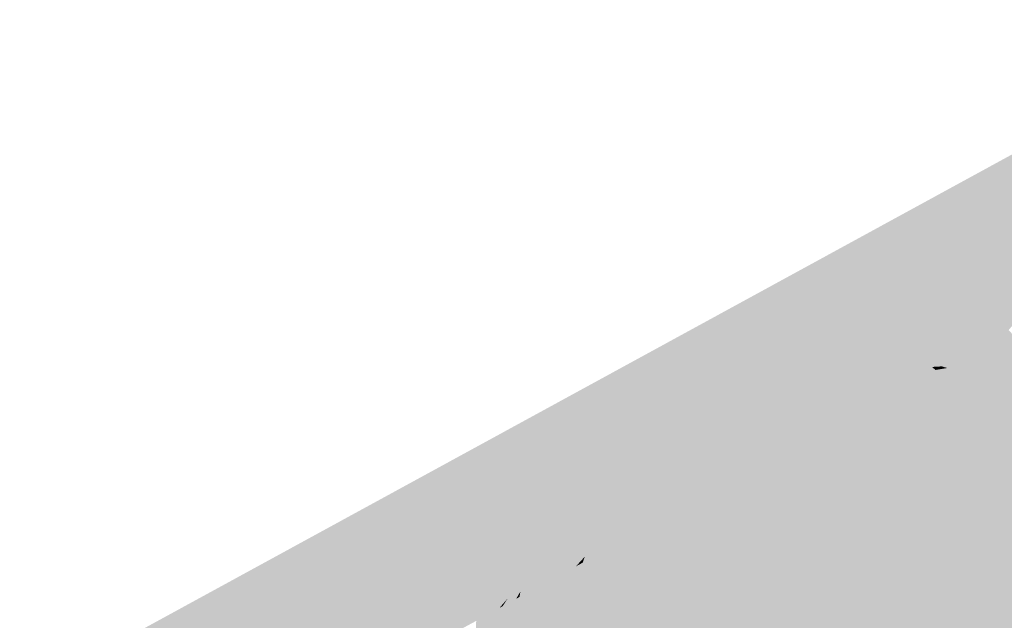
# Model space of a CAD drawing. Header units: metres. Extents: x 164696 to 183842, y 382615 to 387356.
# Tile 727 of 1056: x 182702.01 to 182704.77, y 386646.94 to 386648.62. Entities that reach past the tile are written whole.
import ezdxf

# ---------------------------------------------------------------- set-up
doc = ezdxf.new("R2010")
doc.units = ezdxf.units.M
doc.layers.add('C3D-SURFACE_TINSURFACE', color=7, linetype='Continuous')

msp = doc.modelspace()

# ---------------------------------------------------------------- linework, layer by layer
at = {"layer": 'C3D-SURFACE_TINSURFACE', "color": 11, "linetype": 'Continuous', "lineweight": -3, "true_color": 0xff8585}
for points in [[(182705.4821, 386648.6183), (182702.013, 386646.7242), (182703.7638, 386647.5991)], [(182704.9408, 386647.9466), (182705.4821, 386648.6183), (182703.7638, 386647.5991)], [(182704.9408, 386647.9466), (182703.7638, 386647.5991), (182704.632, 386647.7269)], [(182704.7506, 386647.7321), (182704.632, 386647.7269), (182703.7638, 386647.5991)], [(182704.7506, 386647.7321), (182703.7638, 386647.5991), (182704.7444, 386647.7287)], [(182704.7072, 386647.7085), (182704.7444, 386647.7287), (182703.7638, 386647.5991)], [(182704.6699, 386647.6883), (182704.7072, 386647.7085), (182703.7638, 386647.5991)], [(182704.6699, 386647.6883), (182705.0205, 386647.5077), (182704.7072, 386647.7085)], [(182704.7072, 386647.7085), (182705.0205, 386647.5077), (182704.7444, 386647.7287)], [(182704.7506, 386647.7321), (182704.7444, 386647.7287), (182705.0205, 386647.5077)], [(182704.7506, 386647.7321), (182705.0205, 386647.5077), (182704.8168, 386647.7135)], [(182704.6606, 386647.6832), (182704.6699, 386647.6883), (182703.7638, 386647.5991)], [(182704.6606, 386647.6832), (182703.7638, 386647.5991), (182704.5512, 386647.6616)], [(182704.6606, 386647.6832), (182705.0205, 386647.5077), (182704.6699, 386647.6883)], [(182704.6606, 386647.6832), (182704.669, 386647.653), (182705.0205, 386647.5077)], [(182704.5676, 386647.6462), (182704.5512, 386647.6616), (182703.7638, 386647.5991)], [(182704.6095, 386647.6432), (182705.0205, 386647.5077), (182704.669, 386647.653)], [(182704.5767, 386647.6377), (182704.5676, 386647.6462), (182703.7638, 386647.5991)], [(182704.5767, 386647.6377), (182703.7638, 386647.5991), (182704.5581, 386647.6276)], [(182704.5581, 386647.6276), (182703.7638, 386647.5991), (182704.5208, 386647.6063)], [(182704.5581, 386647.6276), (182704.5208, 386647.6063), (182705.0418, 386647.4694)], [(182704.5767, 386647.6377), (182704.5581, 386647.6276), (182705.0205, 386647.5077)], [(182704.5581, 386647.6276), (182705.0418, 386647.4694), (182705.0205, 386647.5077)], [(182704.5767, 386647.6377), (182705.0205, 386647.5077), (182704.6095, 386647.6432)], [(182703.1048, 386646.8342), (182703.7638, 386647.5991), (182702.013, 386646.7242)], [(182703.1048, 386646.8342), (182703.1421, 386646.8544), (182703.7638, 386647.5991)], [(182703.1421, 386646.8544), (182703.1793, 386646.8747), (182703.7638, 386647.5991)], [(182703.1793, 386646.8747), (182703.2166, 386646.8949), (182703.7638, 386647.5991)], [(182703.2166, 386646.8949), (182703.2539, 386646.9151), (182703.7638, 386647.5991)], [(182703.2539, 386646.9151), (182703.2912, 386646.9353), (182703.7638, 386647.5991)], [(182703.3284, 386646.9556), (182703.7638, 386647.5991), (182703.2912, 386646.9353)], [(182703.3563, 386646.9716), (182703.7638, 386647.5991), (182703.3284, 386646.9556)], [(182703.3563, 386646.9716), (182703.3789, 386646.9977), (182703.7638, 386647.5991)], [(182703.4149, 386647.0172), (182703.7638, 386647.5991), (182703.3789, 386646.9977)], [(182703.4122, 386647.0022), (182703.4402, 386647.0174), (182703.7638, 386647.5991)], [(182703.4122, 386647.0022), (182703.7638, 386647.5991), (182703.4149, 386647.0172)], [(182703.4774, 386647.0376), (182703.7638, 386647.5991), (182703.4402, 386647.0174)], [(182703.4774, 386647.0376), (182703.5147, 386647.0578), (182703.7638, 386647.5991)], [(182703.5147, 386647.0578), (182703.552, 386647.0781), (182703.7638, 386647.5991)], [(182703.5706, 386647.0882), (182703.7638, 386647.5991), (182703.552, 386647.0781)], [(182703.5706, 386647.0882), (182703.5951, 386647.115), (182703.7638, 386647.5991)], [(182703.5951, 386647.115), (182703.6532, 386647.212), (182703.7638, 386647.5991)], [(182703.6573, 386647.2045), (182703.7638, 386647.5991), (182703.6532, 386647.212)], [(182703.6573, 386647.2045), (182703.7849, 386647.5608), (182703.7638, 386647.5991)], [(182704.4835, 386647.586), (182704.5208, 386647.6063), (182703.7638, 386647.5991)], [(182704.2227, 386647.4444), (182703.7638, 386647.5991), (182703.7849, 386647.5608)], [(182704.2227, 386647.4444), (182704.26, 386647.4647), (182703.7638, 386647.5991)], [(182704.26, 386647.4647), (182704.2972, 386647.4849), (182703.7638, 386647.5991)], [(182704.2972, 386647.4849), (182704.3345, 386647.5051), (182703.7638, 386647.5991)], [(182704.3718, 386647.5253), (182703.7638, 386647.5991), (182704.3345, 386647.5051)], [(182704.4091, 386647.5456), (182703.7638, 386647.5991), (182704.3718, 386647.5253)], [(182704.4463, 386647.5658), (182703.7638, 386647.5991), (182704.4091, 386647.5456)], [(182704.4463, 386647.5658), (182704.4835, 386647.586), (182703.7638, 386647.5991)], [(182704.4835, 386647.586), (182705.0631, 386647.4311), (182704.5208, 386647.6063)], [(182704.5208, 386647.6063), (182705.0631, 386647.4311), (182705.0418, 386647.4694)], [(182704.4463, 386647.5658), (182705.0843, 386647.3929), (182704.4835, 386647.586)], [(182704.4835, 386647.586), (182705.0843, 386647.3929), (182705.0631, 386647.4311)], [(182703.6428, 386647.1274), (182703.6637, 386647.1388), (182703.7849, 386647.5608)], [(182703.6428, 386647.1274), (182703.7849, 386647.5608), (182703.6573, 386647.2045)], [(182703.6637, 386647.1388), (182703.806, 386647.5224), (182703.7849, 386647.5608)], [(182704.1854, 386647.4242), (182703.7849, 386647.5608), (182703.806, 386647.5224)], [(182704.1854, 386647.4242), (182704.2227, 386647.4444), (182703.7849, 386647.5608)], [(182704.1859, 386646.8317), (182704.4091, 386647.5456), (182704.3718, 386647.5253)], [(182704.1859, 386646.8317), (182705.1269, 386647.3163), (182704.4091, 386647.5456)], [(182704.4463, 386647.5658), (182704.4091, 386647.5456), (182705.1056, 386647.3546)], [(182704.4091, 386647.5456), (182705.1269, 386647.3163), (182705.1056, 386647.3546)], [(182704.4463, 386647.5658), (182705.1056, 386647.3546), (182705.0843, 386647.3929)], [(182703.6637, 386647.1388), (182703.701, 386647.159), (182703.806, 386647.5224)], [(182703.701, 386647.159), (182703.7383, 386647.1803), (182703.806, 386647.5224)], [(182703.7383, 386647.1803), (182703.8271, 386647.484), (182703.806, 386647.5224)], [(182704.1482, 386647.404), (182703.806, 386647.5224), (182703.8271, 386647.484)], [(182704.1482, 386647.404), (182704.1854, 386647.4242), (182703.806, 386647.5224)], [(182704.1648, 386646.8701), (182704.3718, 386647.5253), (182704.3345, 386647.5051)], [(182704.1859, 386646.8317), (182704.3718, 386647.5253), (182704.1648, 386646.8701)], [(182704.2972, 386647.4849), (182704.1437, 386646.9085), (182704.3345, 386647.5051)], [(182704.1648, 386646.8701), (182704.3345, 386647.5051), (182704.1437, 386646.9085)], [(182703.7383, 386647.1803), (182703.7756, 386647.2006), (182703.8271, 386647.484)], [(182703.7756, 386647.2006), (182703.8482, 386647.4457), (182703.8271, 386647.484)], [(182704.1109, 386647.3826), (182703.8271, 386647.484), (182703.8482, 386647.4457)], [(182704.1109, 386647.3826), (182704.1482, 386647.404), (182703.8271, 386647.484)], [(182704.2227, 386647.4444), (182704.1015, 386646.9852), (182704.26, 386647.4647)], [(182704.26, 386647.4647), (182704.1015, 386646.9852), (182704.1226, 386646.9468)], [(182704.26, 386647.4647), (182704.1226, 386646.9468), (182704.2972, 386647.4849)], [(182704.2972, 386647.4849), (182704.1226, 386646.9468), (182704.1437, 386646.9085)], [(182703.8128, 386647.2208), (182703.8482, 386647.4457), (182703.7756, 386647.2006)], [(182703.8128, 386647.2208), (182703.8693, 386647.4073), (182703.8482, 386647.4457)], [(182704.0737, 386647.3624), (182703.8482, 386647.4457), (182703.8693, 386647.4073)], [(182704.1109, 386647.3826), (182703.8482, 386647.4457), (182704.0737, 386647.3624)], [(182704.1854, 386647.4242), (182704.0804, 386647.0236), (182704.2227, 386647.4444)], [(182704.2227, 386647.4444), (182704.0804, 386647.0236), (182704.1015, 386646.9852)], [(182703.8128, 386647.2208), (182703.8501, 386647.241), (182703.8693, 386647.4073)], [(182703.8501, 386647.241), (182703.8904, 386647.3689), (182703.8693, 386647.4073)], [(182704.0364, 386647.3422), (182703.8693, 386647.4073), (182703.8904, 386647.3689)], [(182704.0737, 386647.3624), (182703.8693, 386647.4073), (182704.0364, 386647.3422)], [(182704.1109, 386647.3826), (182704.0381, 386647.1003), (182704.1482, 386647.404)], [(182704.1482, 386647.404), (182704.0381, 386647.1003), (182704.0592, 386647.062)], [(182704.1482, 386647.404), (182704.0592, 386647.062), (182704.1854, 386647.4242)], [(182704.1854, 386647.4242), (182704.0592, 386647.062), (182704.0804, 386647.0236)], [(182704.1109, 386647.3826), (182704.0737, 386647.3624), (182704.017, 386647.1387)], [(182704.1109, 386647.3826), (182704.017, 386647.1387), (182704.0381, 386647.1003)], [(182703.8501, 386647.241), (182703.8873, 386647.2612), (182703.8904, 386647.3689)], [(182703.8873, 386647.2612), (182703.9115, 386647.3305), (182703.8904, 386647.3689)], [(182703.9991, 386647.3219), (182703.8904, 386647.3689), (182703.9115, 386647.3305)], [(182703.9991, 386647.3219), (182704.0364, 386647.3422), (182703.8904, 386647.3689)], [(182704.0737, 386647.3624), (182704.0364, 386647.3422), (182703.9959, 386647.1771)], [(182704.0737, 386647.3624), (182703.9959, 386647.1771), (182704.017, 386647.1387)], [(182703.8873, 386647.2612), (182703.9246, 386647.2815), (182703.9115, 386647.3305)], [(182703.9246, 386647.2815), (182703.9326, 386647.2922), (182703.9115, 386647.3305)], [(182703.9619, 386647.3017), (182703.9115, 386647.3305), (182703.9326, 386647.2922)], [(182703.9619, 386647.3017), (182703.9991, 386647.3219), (182703.9115, 386647.3305)], [(182703.9619, 386647.3017), (182703.9537, 386647.2538), (182703.9991, 386647.3219)], [(182703.9991, 386647.3219), (182703.9537, 386647.2538), (182703.9748, 386647.2154)], [(182703.9991, 386647.3219), (182703.9748, 386647.2154), (182704.0364, 386647.3422)], [(182704.0364, 386647.3422), (182703.9748, 386647.2154), (182703.9959, 386647.1771)], [(182703.9619, 386647.3017), (182703.9326, 386647.2922), (182703.9537, 386647.2538)], [(182704.207, 386646.7934), (182705.1269, 386647.3163), (182704.1859, 386646.8317)], [(182704.207, 386646.7934), (182704.919, 386646.6016), (182705.1269, 386647.3163)], [(182703.8873, 386647.2612), (182703.9537, 386647.2538), (182703.9246, 386647.2815)], [(182703.9246, 386647.2815), (182703.9537, 386647.2538), (182703.9326, 386647.2922)], [(182703.8128, 386647.2208), (182703.9959, 386647.1771), (182703.8501, 386647.241)], [(182703.8501, 386647.241), (182703.9748, 386647.2154), (182703.8873, 386647.2612)], [(182703.8501, 386647.241), (182703.9959, 386647.1771), (182703.9748, 386647.2154)], [(182703.8873, 386647.2612), (182703.9748, 386647.2154), (182703.9537, 386647.2538)], [(182703.8128, 386647.2208), (182703.7756, 386647.2006), (182704.017, 386647.1387)], [(182703.8128, 386647.2208), (182704.017, 386647.1387), (182703.9959, 386647.1771)], [(182703.7383, 386647.1803), (182704.0381, 386647.1003), (182703.7756, 386647.2006)], [(182703.7756, 386647.2006), (182704.0381, 386647.1003), (182704.017, 386647.1387)], [(182703.6637, 386647.1388), (182704.0804, 386647.0236), (182703.701, 386647.159)], [(182703.701, 386647.159), (182704.0592, 386647.062), (182703.7383, 386647.1803)], [(182703.701, 386647.159), (182704.0804, 386647.0236), (182704.0592, 386647.062)], [(182703.7383, 386647.1803), (182704.0592, 386647.062), (182704.0381, 386647.1003)], [(182703.6428, 386647.1274), (182704.1015, 386646.9852), (182703.6637, 386647.1388)], [(182703.6637, 386647.1388), (182704.1015, 386646.9852), (182704.0804, 386647.0236)], [(182703.6428, 386647.1274), (182703.7776, 386647.0761), (182704.1015, 386646.9852)], [(182703.5147, 386647.0578), (182704.1648, 386646.8701), (182703.552, 386647.0781)], [(182703.5706, 386647.0882), (182703.552, 386647.0781), (182704.1437, 386646.9085)], [(182703.552, 386647.0781), (182704.1648, 386646.8701), (182704.1437, 386646.9085)], [(182703.5706, 386647.0882), (182704.1437, 386646.9085), (182703.6355, 386647.0825)], [(182703.6274, 386647.0875), (182704.1226, 386646.9468), (182703.8001, 386647.0584)], [(182703.6355, 386647.0825), (182704.1226, 386646.9468), (182703.6274, 386647.0875)], [(182703.6355, 386647.0825), (182704.1437, 386646.9085), (182704.1226, 386646.9468)], [(182703.8001, 386647.0584), (182704.1015, 386646.9852), (182703.7776, 386647.0761)], [(182703.4011, 386646.7606), (182703.4197, 386646.7707), (182703.5147, 386647.0578)], [(182703.4011, 386646.7606), (182703.5147, 386647.0578), (182703.4774, 386647.0376)], [(182703.4304, 386646.7516), (182703.5147, 386647.0578), (182703.4197, 386646.7707)], [(182703.4304, 386646.7516), (182704.1648, 386646.8701), (182703.5147, 386647.0578)], [(182703.8001, 386647.0584), (182704.1226, 386646.9468), (182704.1015, 386646.9852)], [(182703.3904, 386646.7798), (182703.4774, 386647.0376), (182703.4402, 386647.0174)], [(182703.4011, 386646.7606), (182703.4774, 386647.0376), (182703.3904, 386646.7798)], [(182703.3217, 386646.6745), (182703.4402, 386647.0174), (182703.4122, 386647.0022)], [(182703.3376, 386646.6458), (182703.4402, 386647.0174), (182703.3217, 386646.6745)], [(182703.3904, 386646.7798), (182703.4402, 386647.0174), (182703.3376, 386646.6458)], [(182703.3563, 386646.9716), (182703.3284, 386646.9556), (182703.2777, 386646.6878)], [(182703.2777, 386646.6878), (182703.3284, 386646.9556), (182703.2912, 386646.9353)]]:
    msp.add_solid(points, dxfattribs=at)
at = {"layer": 'C3D-SURFACE_TINSURFACE', "color": 61, "linetype": 'Continuous', "lineweight": -3, "true_color": 0xe4eb6b}
for points in [[(182704.7816, 386647.749), (182704.9408, 386647.9466), (182704.632, 386647.7269)], [(182704.7816, 386647.749), (182704.632, 386647.7269), (182704.7506, 386647.7321)], [(182704.7816, 386647.749), (182704.7506, 386647.7321), (182704.8168, 386647.7135)], [(182704.6326, 386647.6681), (182704.6606, 386647.6832), (182704.5512, 386647.6616)], [(182704.6326, 386647.6681), (182704.669, 386647.653), (182704.6606, 386647.6832)], [(182704.6326, 386647.6681), (182704.5512, 386647.6616), (182704.5676, 386647.6462)], [(182704.6326, 386647.6681), (182704.5676, 386647.6462), (182704.5953, 386647.6478)], [(182704.6326, 386647.6681), (182704.5953, 386647.6478), (182704.6095, 386647.6432)], [(182704.6326, 386647.6681), (182704.6095, 386647.6432), (182704.669, 386647.653)], [(182704.5953, 386647.6478), (182704.5676, 386647.6462), (182704.5767, 386647.6377)], [(182704.5953, 386647.6478), (182704.5767, 386647.6377), (182704.6095, 386647.6432)], [(182703.6265, 386647.1185), (182703.6532, 386647.212), (182703.5951, 386647.115)], [(182703.6265, 386647.1185), (182703.6573, 386647.2045), (182703.6532, 386647.212)], [(182703.6265, 386647.1185), (182703.6428, 386647.1274), (182703.6573, 386647.2045)], [(182703.5893, 386647.0983), (182703.5951, 386647.115), (182703.5706, 386647.0882)], [(182703.6265, 386647.1185), (182703.5951, 386647.115), (182703.5893, 386647.0983)], [(182703.6265, 386647.1185), (182703.5893, 386647.0983), (182703.6274, 386647.0875)], [(182703.6265, 386647.1185), (182703.7776, 386647.0761), (182703.6428, 386647.1274)], [(182703.6265, 386647.1185), (182703.6274, 386647.0875), (182703.8001, 386647.0584)], [(182703.6265, 386647.1185), (182703.8001, 386647.0584), (182703.7776, 386647.0761)], [(182703.5893, 386647.0983), (182703.5706, 386647.0882), (182703.6355, 386647.0825)], [(182703.5893, 386647.0983), (182703.6355, 386647.0825), (182703.6274, 386647.0875)], [(182703.3656, 386646.9769), (182703.2609, 386646.5985), (182703.4029, 386646.9971)], [(182703.4029, 386646.9971), (182703.2609, 386646.5985), (182703.2822, 386646.5602)], [(182703.4029, 386646.9971), (182703.2822, 386646.5602), (182703.3217, 386646.6745)], [(182703.4029, 386646.9971), (182703.3217, 386646.6745), (182703.4122, 386647.0022)], [(182703.3656, 386646.9769), (182703.3789, 386646.9977), (182703.3563, 386646.9716)], [(182703.3656, 386646.9769), (182703.4029, 386646.9971), (182703.4149, 386647.0172)], [(182703.3656, 386646.9769), (182703.4149, 386647.0172), (182703.3789, 386646.9977)], [(182703.4029, 386646.9971), (182703.4122, 386647.0022), (182703.4149, 386647.0172)], [(182703.2609, 386646.5985), (182703.3656, 386646.9769), (182703.3563, 386646.9716)], [(182703.2609, 386646.5985), (182703.3563, 386646.9716), (182703.2777, 386646.6878)]]:
    msp.add_solid(points, dxfattribs=at)

doc.saveas('drawing.dxf')
